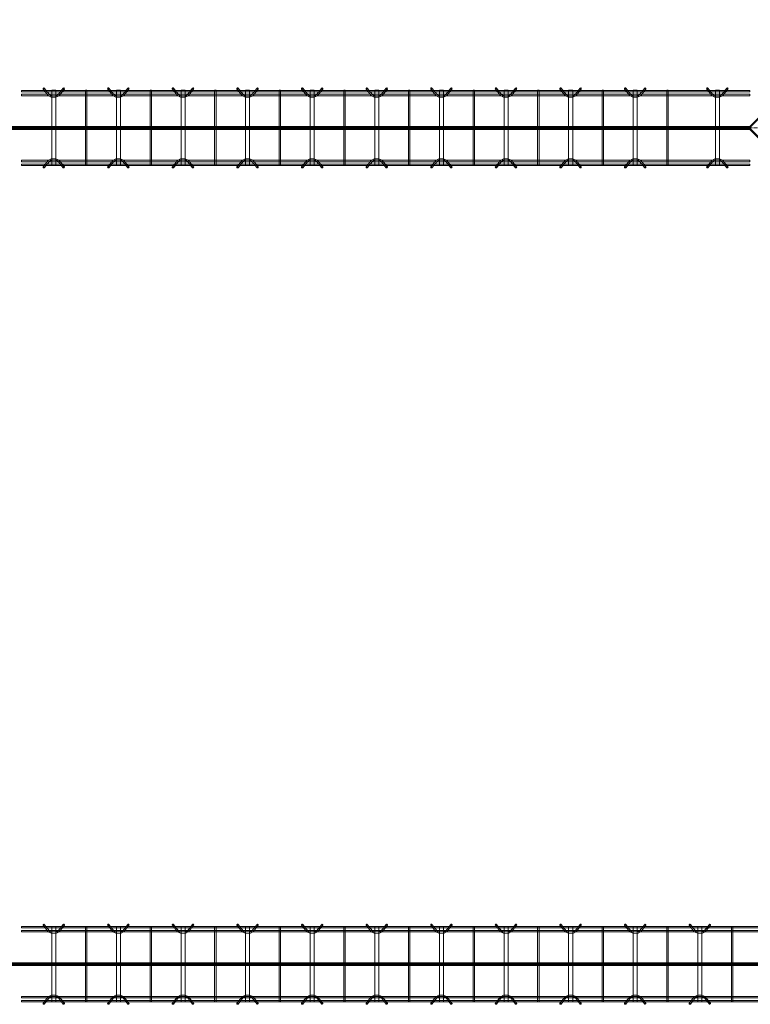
# Model space of a CAD drawing. Header units: inches. Extents: x -4136 to 1945, y -6639 to 12387.
# Tile 461 of 656: x -2656 to -2520, y 11120 to 11303. Entities that reach past the tile are written whole.
import ezdxf

# ---------------------------------------------------------------- set-up
doc = ezdxf.new("R2010")
doc.units = ezdxf.units.IN
doc.header["$MEASUREMENT"] = 0
doc.linetypes.add('Línea de rejilla', pattern=[0.875, 0.5, -0.125, 0.125, -0.125])
for name, color, linetype, lineweight in [('A-FLOR', 7, 'Continuous', 9), ('A-GENM', 7, 'Continuous', 9), ('S-BEAM', 7, 'Continuous', 9), ('S-GRID', 7, 'Continuous', 9)]:
    doc.layers.add(name, color=color, linetype=linetype, lineweight=lineweight)

# ---------------------------------------------------------------- blocks, each defined once
blk = doc.blocks.new('Dowel bar assembly - Dowel bar assembly-670978-SLAB ON GROUND JOINTS')
at = {"layer": 'S-BEAM', "color": 253, "true_color": 0xaaaaaa}
for p, q in [((135.25, 1.98), (0, 1.98)), ((0, 1.98), (0, 1.72)), ((0, 1.72), (0, 1.98)), ((4.02, 2.23), (4.97, 1.03)), ((5.18, 1.19), (4.23, 2.39)), ((5.63, 1.99), (5.63, -12.01)), ((6.38, 1.99), (5.63, 1.99)), ((5.63, 1.99), (6.38, 1.99)), ((6.38, -12.01), (6.38, 1.99)), ((7.76, 2.39), (6.81, 1.19)), ((7.01, 1.03), (7.96, 2.23)), ((11.87, 1.99), (11.87, -12.01)), ((12.13, 1.99), (11.87, 1.99)), ((11.87, 1.99), (12.13, 1.99)), ((12.13, -12.01), (12.13, 1.99)), ((16.02, 2.23), (16.97, 1.03)), ((17.18, 1.19), (16.23, 2.39)), ((17.63, 1.99), (17.63, -12.01)), ((18.38, 1.99), (17.63, 1.99)), ((17.63, 1.99), (18.38, 1.99)), ((18.38, -12.01), (18.38, 1.99)), ((19.76, 2.39), (18.81, 1.19)), ((19.01, 1.03), (19.96, 2.23)), ((23.87, 1.99), (23.87, -12.01)), ((24.13, 1.99), (23.87, 1.99)), ((23.87, 1.99), (24.13, 1.99)), ((24.13, -12.01), (24.13, 1.99)), ((28.02, 2.23), (28.97, 1.03)), ((29.18, 1.19), (28.23, 2.39)), ((29.63, 1.99), (29.63, -12.01)), ((30.38, 1.99), (29.63, 1.99)), ((29.63, 1.99), (30.38, 1.99)), ((30.38, -12.01), (30.38, 1.99)), ((31.76, 2.39), (30.81, 1.19)), ((31.01, 1.03), (31.96, 2.23)), ((35.87, 1.99), (35.87, -12.01)), ((36.13, 1.99), (35.87, 1.99)), ((35.87, 1.99), (36.13, 1.99)), ((36.13, -12.01), (36.13, 1.99)), ((40.02, 2.23), (40.97, 1.03)), ((41.18, 1.19), (40.23, 2.39)), ((41.63, 1.99), (41.63, -12.01)), ((42.38, 1.99), (41.63, 1.99)), ((41.63, 1.99), (42.38, 1.99)), ((42.38, -12.01), (42.38, 1.99)), ((43.76, 2.39), (42.81, 1.19)), ((43.01, 1.03), (43.96, 2.23)), ((47.87, 1.99), (47.87, -12.01)), ((48.13, 1.99), (47.87, 1.99)), ((47.87, 1.99), (48.13, 1.99)), ((48.13, -12.01), (48.13, 1.99)), ((52.02, 2.23), (52.97, 1.03)), ((53.18, 1.19), (52.23, 2.39)), ((53.63, 1.99), (53.63, -12.01)), ((54.38, 1.99), (53.63, 1.99)), ((53.63, 1.99), (54.38, 1.99)), ((54.38, -12.01), (54.38, 1.99)), ((55.76, 2.39), (54.81, 1.19)), ((55.01, 1.03), (55.96, 2.23)), ((59.87, 1.99), (59.87, -12.01)), ((60.13, 1.99), (59.87, 1.99)), ((59.87, 1.99), (60.13, 1.99)), ((60.13, -12.01), (60.13, 1.99)), ((64.02, 2.23), (64.97, 1.03)), ((65.18, 1.19), (64.23, 2.39)), ((65.63, 1.99), (65.63, -12.01)), ((66.38, 1.99), (65.63, 1.99)), ((65.63, 1.99), (66.38, 1.99)), ((66.38, -12.01), (66.38, 1.99)), ((67.76, 2.39), (66.81, 1.19)), ((67.01, 1.03), (67.96, 2.23)), ((71.87, 1.99), (71.87, -12.01)), ((72.13, 1.99), (71.87, 1.99)), ((71.87, 1.99), (72.13, 1.99)), ((72.13, -12.01), (72.13, 1.99)), ((76.02, 2.23), (76.97, 1.03)), ((77.18, 1.19), (76.23, 2.39)), ((77.63, 1.99), (77.63, -12.01)), ((78.38, 1.99), (77.63, 1.99)), ((77.63, 1.99), (78.38, 1.99)), ((78.38, -12.01), (78.38, 1.99)), ((79.76, 2.39), (78.81, 1.19)), ((79.01, 1.03), (79.96, 2.23)), ((83.87, 1.99), (83.87, -12.01)), ((84.13, 1.99), (83.87, 1.99)), ((83.87, 1.99), (84.13, 1.99)), ((84.13, -12.01), (84.13, 1.99)), ((88.02, 2.23), (88.97, 1.03)), ((89.18, 1.19), (88.23, 2.39)), ((89.63, 1.99), (89.63, -12.01)), ((90.38, 1.99), (89.63, 1.99)), ((89.63, 1.99), (90.38, 1.99)), ((90.38, -12.01), (90.38, 1.99)), ((91.76, 2.39), (90.81, 1.19)), ((91.01, 1.03), (91.96, 2.23)), ((95.87, 1.99), (95.87, -12.01)), ((96.13, 1.99), (95.87, 1.99)), ((95.87, 1.99), (96.13, 1.99)), ((96.13, -12.01), (96.13, 1.99)), ((100.02, 2.23), (100.97, 1.03)), ((101.18, 1.19), (100.23, 2.39)), ((101.63, 1.99), (101.63, -12.01)), ((102.38, 1.99), (101.63, 1.99)), ((101.63, 1.99), (102.38, 1.99)), ((102.38, -12.01), (102.38, 1.99)), ((103.76, 2.39), (102.81, 1.19)), ((103.01, 1.03), (103.96, 2.23)), ((107.87, 1.99), (107.87, -12.01)), ((108.13, 1.99), (107.87, 1.99)), ((107.87, 1.99), (108.13, 1.99)), ((108.13, -12.01), (108.13, 1.99)), ((112.02, 2.23), (112.97, 1.03)), ((113.18, 1.19), (112.23, 2.39)), ((113.63, 1.99), (113.63, -12.01)), ((114.38, 1.99), (113.63, 1.99)), ((113.63, 1.99), (114.38, 1.99)), ((114.38, -12.01), (114.38, 1.99)), ((115.76, 2.39), (114.81, 1.19)), ((115.01, 1.03), (115.96, 2.23)), ((119.87, 1.99), (119.87, -12.01)), ((120.13, 1.99), (119.87, 1.99)), ((119.87, 1.99), (120.13, 1.99)), ((120.13, -12.01), (120.13, 1.99)), ((127.27, 2.23), (128.22, 1.03)), ((128.43, 1.19), (127.48, 2.39)), ((128.88, 1.99), (128.88, -12.01)), ((129.63, 1.99), (128.88, 1.99)), ((128.88, 1.99), (129.63, 1.99)), ((129.63, -12.01), (129.63, 1.99)), ((131.01, 2.39), (130.06, 1.19)), ((130.26, 1.03), (131.21, 2.23)), ((135.25, 1.98), (135.25, 1.72)), ((135.25, 1.72), (135.25, 1.98)), ((0, 1.72), (135.25, 1.72)), ((135.25, 1.25), (0, 1.25)), ((0, 0.99), (0, 1.25)), ((0, 1.25), (0, 0.99)), ((0, 0.99), (135.25, 0.99)), ((135.25, 0.99), (135.25, 1.25)), ((135.25, 1.25), (135.25, 0.99)), ((135.25, -11.01), (0, -11.01)), ((0, -11.27), (0, -11.01)), ((0, -11.01), (0, -11.27)), ((0, -11.27), (135.25, -11.27)), ((135.25, -11.74), (0, -11.74)), ((0, -12), (0, -11.74)), ((0, -11.74), (0, -12)), ((0, -12), (135.25, -12)), ((4.97, -11.05), (4.02, -12.25)), ((4.23, -12.41), (5.18, -11.21)), ((6.38, -12.01), (5.63, -12.01)), ((5.63, -12.01), (6.38, -12.01)), ((6.81, -11.21), (7.76, -12.41)), ((7.96, -12.25), (7.01, -11.05)), ((12.13, -12.01), (11.87, -12.01)), ((11.87, -12.01), (12.13, -12.01)), ((16.97, -11.05), (16.02, -12.25)), ((16.23, -12.41), (17.18, -11.21)), ((18.38, -12.01), (17.63, -12.01)), ((17.63, -12.01), (18.38, -12.01)), ((18.81, -11.21), (19.76, -12.41)), ((19.96, -12.25), (19.01, -11.05)), ((24.13, -12.01), (23.87, -12.01)), ((23.87, -12.01), (24.13, -12.01)), ((28.97, -11.05), (28.02, -12.25)), ((28.23, -12.41), (29.18, -11.21)), ((30.38, -12.01), (29.63, -12.01)), ((29.63, -12.01), (30.38, -12.01)), ((30.81, -11.21), (31.76, -12.41)), ((31.96, -12.25), (31.01, -11.05)), ((36.13, -12.01), (35.87, -12.01)), ((35.87, -12.01), (36.13, -12.01)), ((40.97, -11.05), (40.02, -12.25)), ((40.23, -12.41), (41.18, -11.21)), ((42.38, -12.01), (41.63, -12.01)), ((41.63, -12.01), (42.38, -12.01)), ((42.81, -11.21), (43.76, -12.41)), ((43.96, -12.25), (43.01, -11.05)), ((48.13, -12.01), (47.87, -12.01)), ((47.87, -12.01), (48.13, -12.01)), ((52.97, -11.05), (52.02, -12.25)), ((52.23, -12.41), (53.18, -11.21)), ((54.38, -12.01), (53.63, -12.01)), ((53.63, -12.01), (54.38, -12.01)), ((54.81, -11.21), (55.76, -12.41)), ((55.96, -12.25), (55.01, -11.05)), ((60.13, -12.01), (59.87, -12.01)), ((59.87, -12.01), (60.13, -12.01)), ((64.97, -11.05), (64.02, -12.25)), ((64.23, -12.41), (65.18, -11.21)), ((66.38, -12.01), (65.63, -12.01)), ((65.63, -12.01), (66.38, -12.01)), ((66.81, -11.21), (67.76, -12.41)), ((67.96, -12.25), (67.01, -11.05)), ((72.13, -12.01), (71.87, -12.01)), ((71.87, -12.01), (72.13, -12.01)), ((76.97, -11.05), (76.02, -12.25)), ((76.23, -12.41), (77.18, -11.21)), ((78.38, -12.01), (77.63, -12.01)), ((77.63, -12.01), (78.38, -12.01)), ((78.81, -11.21), (79.76, -12.41)), ((79.96, -12.25), (79.01, -11.05)), ((84.13, -12.01), (83.87, -12.01)), ((83.87, -12.01), (84.13, -12.01)), ((88.97, -11.05), (88.02, -12.25)), ((88.23, -12.41), (89.18, -11.21)), ((90.38, -12.01), (89.63, -12.01)), ((89.63, -12.01), (90.38, -12.01)), ((90.81, -11.21), (91.76, -12.41)), ((91.96, -12.25), (91.01, -11.05)), ((96.13, -12.01), (95.87, -12.01)), ((95.87, -12.01), (96.13, -12.01)), ((100.97, -11.05), (100.02, -12.25)), ((100.23, -12.41), (101.18, -11.21)), ((102.38, -12.01), (101.63, -12.01)), ((101.63, -12.01), (102.38, -12.01)), ((102.81, -11.21), (103.76, -12.41)), ((103.96, -12.25), (103.01, -11.05)), ((108.13, -12.01), (107.87, -12.01)), ((107.87, -12.01), (108.13, -12.01)), ((112.97, -11.05), (112.02, -12.25)), ((112.23, -12.41), (113.18, -11.21)), ((114.38, -12.01), (113.63, -12.01)), ((113.63, -12.01), (114.38, -12.01)), ((114.81, -11.21), (115.76, -12.41)), ((115.96, -12.25), (115.01, -11.05)), ((120.13, -12.01), (119.87, -12.01)), ((119.87, -12.01), (120.13, -12.01)), ((128.22, -11.05), (127.27, -12.25)), ((127.48, -12.41), (128.43, -11.21)), ((129.63, -12.01), (128.88, -12.01)), ((128.88, -12.01), (129.63, -12.01)), ((130.06, -11.21), (131.01, -12.41)), ((131.21, -12.25), (130.26, -11.05)), ((135.25, -11.27), (135.25, -11.01)), ((135.25, -11.01), (135.25, -11.27)), ((135.25, -12), (135.25, -11.74)), ((135.25, -11.74), (135.25, -12))]:
    blk.add_line(p, q, dxfattribs=at)
at = {"layer": 'S-BEAM', "color": 253, "true_color": 0xaaaaaa, "flags": 128}
for points in [[(4.97, 1.03), (5.53, 0.73), (6.39, 0.72), (6.97, 0.99), (7.01, 1.03)], [(5.18, 1.19), (5.62, 0.97), (6.38, 0.98), (6.81, 1.19)], [(16.97, 1.03), (17.53, 0.73), (18.39, 0.72), (18.97, 0.99), (19.01, 1.03)], [(17.18, 1.19), (17.62, 0.97), (18.38, 0.98), (18.81, 1.19)], [(28.97, 1.03), (29.53, 0.73), (30.39, 0.72), (30.97, 0.99), (31.01, 1.03)], [(29.18, 1.19), (29.62, 0.97), (30.38, 0.98), (30.81, 1.19)], [(40.97, 1.03), (41.53, 0.73), (42.39, 0.72), (42.97, 0.99), (43.01, 1.03)], [(41.18, 1.19), (41.62, 0.97), (42.38, 0.98), (42.81, 1.19)], [(52.97, 1.03), (53.53, 0.73), (54.39, 0.72), (54.97, 0.99), (55.01, 1.03)], [(53.18, 1.19), (53.62, 0.97), (54.38, 0.98), (54.81, 1.19)], [(64.97, 1.03), (65.53, 0.73), (66.39, 0.72), (66.97, 0.99), (67.01, 1.03)], [(65.18, 1.19), (65.62, 0.97), (66.38, 0.98), (66.81, 1.19)], [(76.97, 1.03), (77.53, 0.73), (78.39, 0.72), (78.97, 0.99), (79.01, 1.03)], [(77.18, 1.19), (77.62, 0.97), (78.38, 0.98), (78.81, 1.19)], [(88.97, 1.03), (89.53, 0.73), (90.39, 0.72), (90.97, 0.99), (91.01, 1.03)], [(89.18, 1.19), (89.62, 0.97), (90.38, 0.98), (90.81, 1.19)], [(100.97, 1.03), (101.53, 0.73), (102.39, 0.72), (102.97, 0.99), (103.01, 1.03)], [(101.18, 1.19), (101.62, 0.97), (102.38, 0.98), (102.81, 1.19)], [(112.97, 1.03), (113.53, 0.73), (114.39, 0.72), (114.97, 0.99), (115.01, 1.03)], [(113.18, 1.19), (113.62, 0.97), (114.38, 0.98), (114.81, 1.19)], [(128.22, 1.03), (128.78, 0.73), (129.64, 0.72), (130.22, 0.99), (130.26, 1.03)], [(128.43, 1.19), (128.87, 0.97), (129.63, 0.98), (130.06, 1.19)], [(4.97, -11.05), (5.53, -10.75), (6.39, -10.74), (6.97, -11.01), (7.01, -11.05)], [(16.97, -11.05), (17.53, -10.75), (18.39, -10.74), (18.97, -11.01), (19.01, -11.05)], [(28.97, -11.05), (29.53, -10.75), (30.39, -10.74), (30.97, -11.01), (31.01, -11.05)], [(40.97, -11.05), (41.53, -10.75), (42.39, -10.74), (42.97, -11.01), (43.01, -11.05)], [(52.97, -11.05), (53.53, -10.75), (54.39, -10.74), (54.97, -11.01), (55.01, -11.05)], [(64.97, -11.05), (65.53, -10.75), (66.39, -10.74), (66.97, -11.01), (67.01, -11.05)], [(76.97, -11.05), (77.53, -10.75), (78.39, -10.74), (78.97, -11.01), (79.01, -11.05)], [(88.97, -11.05), (89.53, -10.75), (90.39, -10.74), (90.97, -11.01), (91.01, -11.05)], [(100.97, -11.05), (101.53, -10.75), (102.39, -10.74), (102.97, -11.01), (103.01, -11.05)], [(112.97, -11.05), (113.53, -10.75), (114.39, -10.74), (114.97, -11.01), (115.01, -11.05)], [(128.22, -11.05), (128.78, -10.75), (129.64, -10.74), (130.22, -11.01), (130.26, -11.05)], [(5.18, -11.21), (5.62, -10.99), (6.38, -11), (6.81, -11.21)], [(17.18, -11.21), (17.62, -10.99), (18.38, -11), (18.81, -11.21)], [(29.18, -11.21), (29.62, -10.99), (30.38, -11), (30.81, -11.21)], [(41.18, -11.21), (41.62, -10.99), (42.38, -11), (42.81, -11.21)], [(53.18, -11.21), (53.62, -10.99), (54.38, -11), (54.81, -11.21)], [(65.18, -11.21), (65.62, -10.99), (66.38, -11), (66.81, -11.21)], [(77.18, -11.21), (77.62, -10.99), (78.38, -11), (78.81, -11.21)], [(89.18, -11.21), (89.62, -10.99), (90.38, -11), (90.81, -11.21)], [(101.18, -11.21), (101.62, -10.99), (102.38, -11), (102.81, -11.21)], [(113.18, -11.21), (113.62, -10.99), (114.38, -11), (114.81, -11.21)], [(128.43, -11.21), (128.87, -10.99), (129.63, -11), (130.06, -11.21)]]:
    blk.add_lwpolyline(points, dxfattribs=at)
at = {"layer": 'S-BEAM', "color": 253, "true_color": 0xaaaaaa}
for centre, major_axis, start_param, end_param in [((4.12, 2.31), (0.101, 0.08), 5.709265, 8.850858), ((4.12, 2.31), (0.101, 0.08), 2.567673, 5.709265), ((7.86, 2.31), (-0.101, 0.08), 3.715513, 6.857105), ((7.86, 2.31), (-0.101, 0.08), 0.57392, 3.715513), ((16.12, 2.31), (0.101, 0.08), 5.709265, 8.850858), ((16.12, 2.31), (0.101, 0.08), 2.567673, 5.709265), ((19.86, 2.31), (-0.101, 0.08), 3.715513, 6.857105), ((19.86, 2.31), (-0.101, 0.08), 0.57392, 3.715513), ((28.12, 2.31), (0.101, 0.08), 5.709265, 8.850858), ((28.12, 2.31), (0.101, 0.08), 2.567673, 5.709265), ((31.86, 2.31), (-0.101, 0.08), 3.715513, 6.857105), ((31.86, 2.31), (-0.101, 0.08), 0.57392, 3.715513), ((40.12, 2.31), (0.101, 0.08), 5.709265, 8.850858), ((40.12, 2.31), (0.101, 0.08), 2.567673, 5.709265), ((43.86, 2.31), (-0.101, 0.08), 3.715513, 6.857105), ((43.86, 2.31), (-0.101, 0.08), 0.57392, 3.715513), ((52.12, 2.31), (0.101, 0.08), 5.709265, 8.850858), ((52.12, 2.31), (0.101, 0.08), 2.567673, 5.709265), ((55.86, 2.31), (-0.101, 0.08), 3.715513, 6.857105), ((55.86, 2.31), (-0.101, 0.08), 0.57392, 3.715513), ((64.12, 2.31), (0.101, 0.08), 5.709265, 8.850858), ((64.12, 2.31), (0.101, 0.08), 2.567673, 5.709265), ((67.86, 2.31), (-0.101, 0.08), 3.715513, 6.857105), ((67.86, 2.31), (-0.101, 0.08), 0.57392, 3.715513), ((76.12, 2.31), (0.101, 0.08), 5.709265, 8.850858), ((76.12, 2.31), (0.101, 0.08), 2.567673, 5.709265), ((79.86, 2.31), (-0.101, 0.08), 3.715513, 6.857105), ((79.86, 2.31), (-0.101, 0.08), 0.57392, 3.715513), ((88.12, 2.31), (0.101, 0.08), 5.709265, 8.850858), ((88.12, 2.31), (0.101, 0.08), 2.567673, 5.709265), ((91.86, 2.31), (-0.101, 0.08), 3.715513, 6.857105), ((91.86, 2.31), (-0.101, 0.08), 0.57392, 3.715513), ((100.12, 2.31), (0.101, 0.08), 5.709265, 8.850858), ((100.12, 2.31), (0.101, 0.08), 2.567673, 5.709265), ((103.86, 2.31), (-0.101, 0.08), 3.715513, 6.857105), ((103.86, 2.31), (-0.101, 0.08), 0.57392, 3.715513), ((112.12, 2.31), (0.101, 0.08), 5.709265, 8.850858), ((112.12, 2.31), (0.101, 0.08), 2.567673, 5.709265), ((115.86, 2.31), (-0.101, 0.08), 3.715513, 6.857105), ((115.86, 2.31), (-0.101, 0.08), 0.57392, 3.715513), ((127.37, 2.31), (0.101, 0.08), 5.709265, 8.850858), ((127.37, 2.31), (0.101, 0.08), 2.567673, 5.709265), ((131.11, 2.31), (-0.101, 0.08), 3.715513, 6.857105), ((131.11, 2.31), (-0.101, 0.08), 0.57392, 3.715513), ((4.12, -12.33), (-0.101, 0.08), 3.715513, 6.857105), ((4.12, -12.33), (-0.101, 0.08), 0.57392, 3.715513), ((7.86, -12.33), (0.101, 0.08), 5.709265, 8.850858), ((7.86, -12.33), (0.101, 0.08), 2.567673, 5.709265), ((16.12, -12.33), (-0.101, 0.08), 3.715513, 6.857105), ((16.12, -12.33), (-0.101, 0.08), 0.57392, 3.715513), ((19.86, -12.33), (0.101, 0.08), 5.709265, 8.850858), ((19.86, -12.33), (0.101, 0.08), 2.567673, 5.709265), ((28.12, -12.33), (-0.101, 0.08), 3.715513, 6.857105), ((28.12, -12.33), (-0.101, 0.08), 0.57392, 3.715513), ((31.86, -12.33), (0.101, 0.08), 5.709265, 8.850858), ((31.86, -12.33), (0.101, 0.08), 2.567673, 5.709265), ((40.12, -12.33), (-0.101, 0.08), 3.715513, 6.857105), ((40.12, -12.33), (-0.101, 0.08), 0.57392, 3.715513), ((43.86, -12.33), (0.101, 0.08), 5.709265, 8.850858), ((43.86, -12.33), (0.101, 0.08), 2.567673, 5.709265), ((52.12, -12.33), (-0.101, 0.08), 3.715513, 6.857105), ((52.12, -12.33), (-0.101, 0.08), 0.57392, 3.715513), ((55.86, -12.33), (0.101, 0.08), 5.709265, 8.850858), ((55.86, -12.33), (0.101, 0.08), 2.567673, 5.709265), ((64.12, -12.33), (-0.101, 0.08), 3.715513, 6.857105), ((64.12, -12.33), (-0.101, 0.08), 0.57392, 3.715513), ((67.86, -12.33), (0.101, 0.08), 5.709265, 8.850858), ((67.86, -12.33), (0.101, 0.08), 2.567673, 5.709265), ((76.12, -12.33), (-0.101, 0.08), 3.715513, 6.857105), ((76.12, -12.33), (-0.101, 0.08), 0.57392, 3.715513), ((79.86, -12.33), (0.101, 0.08), 5.709265, 8.850858), ((79.86, -12.33), (0.101, 0.08), 2.567673, 5.709265), ((88.12, -12.33), (-0.101, 0.08), 3.715513, 6.857105), ((88.12, -12.33), (-0.101, 0.08), 0.57392, 3.715513), ((91.86, -12.33), (0.101, 0.08), 5.709265, 8.850858), ((91.86, -12.33), (0.101, 0.08), 2.567673, 5.709265), ((100.12, -12.33), (-0.101, 0.08), 3.715513, 6.857105), ((100.12, -12.33), (-0.101, 0.08), 0.57392, 3.715513), ((103.86, -12.33), (0.101, 0.08), 5.709265, 8.850858), ((103.86, -12.33), (0.101, 0.08), 2.567673, 5.709265), ((112.12, -12.33), (-0.101, 0.08), 3.715513, 6.857105), ((112.12, -12.33), (-0.101, 0.08), 0.57392, 3.715513), ((115.86, -12.33), (0.101, 0.08), 5.709265, 8.850858), ((115.86, -12.33), (0.101, 0.08), 2.567673, 5.709265), ((127.37, -12.33), (-0.101, 0.08), 3.715513, 6.857105), ((127.37, -12.33), (-0.101, 0.08), 0.57392, 3.715513), ((131.11, -12.33), (0.101, 0.08), 5.709265, 8.850858), ((131.11, -12.33), (0.101, 0.08), 2.567673, 5.709265)]:
    blk.add_ellipse(centre, major_axis=major_axis, ratio=0.816528, start_param=start_param, end_param=end_param, dxfattribs=at)
blk = doc.blocks.new('Dowel bar assembly - Dowel bar assembly-674000-SLAB ON GROUND JOINTS')
at = {"layer": 'S-BEAM', "color": 253, "true_color": 0xaaaaaa}
for p, q in [((148.18, 1.98), (0, 1.98)), ((0, 1.98), (0, 1.72)), ((0, 1.72), (0, 1.98)), ((4.02, 2.23), (4.97, 1.03)), ((5.18, 1.19), (4.23, 2.39)), ((5.63, 1.99), (5.63, -12.01)), ((6.38, 1.99), (5.63, 1.99)), ((5.63, 1.99), (6.38, 1.99)), ((6.38, -12.01), (6.38, 1.99)), ((7.76, 2.39), (6.81, 1.19)), ((7.01, 1.03), (7.96, 2.23)), ((11.87, 1.99), (11.87, -12.01)), ((12.13, 1.99), (11.87, 1.99)), ((11.87, 1.99), (12.13, 1.99)), ((12.13, -12.01), (12.13, 1.99)), ((16.02, 2.23), (16.97, 1.03)), ((17.18, 1.19), (16.23, 2.39)), ((17.63, 1.99), (17.63, -12.01)), ((18.38, 1.99), (17.63, 1.99)), ((17.63, 1.99), (18.38, 1.99)), ((18.38, -12.01), (18.38, 1.99)), ((19.76, 2.39), (18.81, 1.19)), ((19.01, 1.03), (19.96, 2.23)), ((23.87, 1.99), (23.87, -12.01)), ((24.13, 1.99), (23.87, 1.99)), ((23.87, 1.99), (24.13, 1.99)), ((24.13, -12.01), (24.13, 1.99)), ((28.02, 2.23), (28.97, 1.03)), ((29.18, 1.19), (28.23, 2.39)), ((29.63, 1.99), (29.63, -12.01)), ((30.38, 1.99), (29.63, 1.99)), ((29.63, 1.99), (30.38, 1.99)), ((30.38, -12.01), (30.38, 1.99)), ((31.76, 2.39), (30.81, 1.19)), ((31.01, 1.03), (31.96, 2.23)), ((35.87, 1.99), (35.87, -12.01)), ((36.13, 1.99), (35.87, 1.99)), ((35.87, 1.99), (36.13, 1.99)), ((36.13, -12.01), (36.13, 1.99)), ((40.02, 2.23), (40.97, 1.03)), ((41.18, 1.19), (40.23, 2.39)), ((41.63, 1.99), (41.63, -12.01)), ((42.38, 1.99), (41.63, 1.99)), ((41.63, 1.99), (42.38, 1.99)), ((42.38, -12.01), (42.38, 1.99)), ((43.76, 2.39), (42.81, 1.19)), ((43.01, 1.03), (43.96, 2.23)), ((47.87, 1.99), (47.87, -12.01)), ((48.13, 1.99), (47.87, 1.99)), ((47.87, 1.99), (48.13, 1.99)), ((48.13, -12.01), (48.13, 1.99)), ((52.02, 2.23), (52.97, 1.03)), ((53.18, 1.19), (52.23, 2.39)), ((53.63, 1.99), (53.63, -12.01)), ((54.38, 1.99), (53.63, 1.99)), ((53.63, 1.99), (54.38, 1.99)), ((54.38, -12.01), (54.38, 1.99)), ((55.76, 2.39), (54.81, 1.19)), ((55.01, 1.03), (55.96, 2.23)), ((59.87, 1.99), (59.87, -12.01)), ((60.13, 1.99), (59.87, 1.99)), ((59.87, 1.99), (60.13, 1.99)), ((60.13, -12.01), (60.13, 1.99)), ((64.02, 2.23), (64.97, 1.03)), ((65.18, 1.19), (64.23, 2.39)), ((65.63, 1.99), (65.63, -12.01)), ((66.38, 1.99), (65.63, 1.99)), ((65.63, 1.99), (66.38, 1.99)), ((66.38, -12.01), (66.38, 1.99)), ((67.76, 2.39), (66.81, 1.19)), ((67.01, 1.03), (67.96, 2.23)), ((71.87, 1.99), (71.87, -12.01)), ((72.13, 1.99), (71.87, 1.99)), ((71.87, 1.99), (72.13, 1.99)), ((72.13, -12.01), (72.13, 1.99)), ((76.02, 2.23), (76.97, 1.03)), ((77.18, 1.19), (76.23, 2.39)), ((77.63, 1.99), (77.63, -12.01)), ((78.38, 1.99), (77.63, 1.99)), ((77.63, 1.99), (78.38, 1.99)), ((78.38, -12.01), (78.38, 1.99)), ((79.76, 2.39), (78.81, 1.19)), ((79.01, 1.03), (79.96, 2.23)), ((83.87, 1.99), (83.87, -12.01)), ((84.13, 1.99), (83.87, 1.99)), ((83.87, 1.99), (84.13, 1.99)), ((84.13, -12.01), (84.13, 1.99)), ((88.02, 2.23), (88.97, 1.03)), ((89.18, 1.19), (88.23, 2.39)), ((89.63, 1.99), (89.63, -12.01)), ((90.38, 1.99), (89.63, 1.99)), ((89.63, 1.99), (90.38, 1.99)), ((90.38, -12.01), (90.38, 1.99)), ((91.76, 2.39), (90.81, 1.19)), ((91.01, 1.03), (91.96, 2.23)), ((95.87, 1.99), (95.87, -12.01)), ((96.13, 1.99), (95.87, 1.99)), ((95.87, 1.99), (96.13, 1.99)), ((96.13, -12.01), (96.13, 1.99)), ((100.02, 2.23), (100.97, 1.03)), ((101.18, 1.19), (100.23, 2.39)), ((101.63, 1.99), (101.63, -12.01)), ((102.38, 1.99), (101.63, 1.99)), ((101.63, 1.99), (102.38, 1.99)), ((102.38, -12.01), (102.38, 1.99)), ((103.76, 2.39), (102.81, 1.19)), ((103.01, 1.03), (103.96, 2.23)), ((107.87, 1.99), (107.87, -12.01)), ((108.13, 1.99), (107.87, 1.99)), ((107.87, 1.99), (108.13, 1.99)), ((108.13, -12.01), (108.13, 1.99)), ((112.02, 2.23), (112.97, 1.03)), ((113.18, 1.19), (112.23, 2.39)), ((113.63, 1.99), (113.63, -12.01)), ((114.38, 1.99), (113.63, 1.99)), ((113.63, 1.99), (114.38, 1.99)), ((114.38, -12.01), (114.38, 1.99)), ((115.76, 2.39), (114.81, 1.19)), ((115.01, 1.03), (115.96, 2.23)), ((119.87, 1.99), (119.87, -12.01)), ((120.13, 1.99), (119.87, 1.99)), ((119.87, 1.99), (120.13, 1.99)), ((120.13, -12.01), (120.13, 1.99)), ((124.02, 2.23), (124.97, 1.03)), ((125.18, 1.19), (124.23, 2.39)), ((125.63, 1.99), (125.63, -12.01)), ((126.38, 1.99), (125.63, 1.99)), ((125.63, 1.99), (126.38, 1.99)), ((126.38, -12.01), (126.38, 1.99)), ((127.76, 2.39), (126.81, 1.19)), ((127.01, 1.03), (127.96, 2.23)), ((131.87, 1.99), (131.87, -12.01)), ((132.13, 1.99), (131.87, 1.99)), ((131.87, 1.99), (132.13, 1.99)), ((132.13, -12.01), (132.13, 1.99)), ((140.21, 2.23), (141.16, 1.03)), ((141.36, 1.19), (140.41, 2.39)), ((141.81, 1.99), (141.81, -12.01)), ((142.56, 1.99), (141.81, 1.99)), ((141.81, 1.99), (142.56, 1.99)), ((142.56, -12.01), (142.56, 1.99)), ((143.94, 2.39), (142.99, 1.19)), ((143.2, 1.03), (144.15, 2.23)), ((148.18, 1.98), (148.18, 1.72)), ((148.18, 1.72), (148.18, 1.98)), ((0, 1.72), (148.18, 1.72)), ((148.18, 1.25), (0, 1.25)), ((0, 0.99), (0, 1.25)), ((0, 1.25), (0, 0.99)), ((0, 0.99), (148.18, 0.99)), ((148.18, 0.99), (148.18, 1.25)), ((148.18, 1.25), (148.18, 0.99)), ((148.18, -11.01), (0, -11.01)), ((0, -11.27), (0, -11.01)), ((0, -11.01), (0, -11.27)), ((0, -11.27), (148.18, -11.27)), ((148.18, -11.74), (0, -11.74)), ((0, -12), (0, -11.74)), ((0, -11.74), (0, -12)), ((0, -12), (148.18, -12)), ((4.97, -11.05), (4.02, -12.25)), ((4.23, -12.41), (5.18, -11.21)), ((6.38, -12.01), (5.63, -12.01)), ((5.63, -12.01), (6.38, -12.01)), ((6.81, -11.21), (7.76, -12.41)), ((7.96, -12.25), (7.01, -11.05)), ((12.13, -12.01), (11.87, -12.01)), ((11.87, -12.01), (12.13, -12.01)), ((16.97, -11.05), (16.02, -12.25)), ((16.23, -12.41), (17.18, -11.21)), ((18.38, -12.01), (17.63, -12.01)), ((17.63, -12.01), (18.38, -12.01)), ((18.81, -11.21), (19.76, -12.41)), ((19.96, -12.25), (19.01, -11.05)), ((24.13, -12.01), (23.87, -12.01)), ((23.87, -12.01), (24.13, -12.01)), ((28.97, -11.05), (28.02, -12.25)), ((28.23, -12.41), (29.18, -11.21)), ((30.38, -12.01), (29.63, -12.01)), ((29.63, -12.01), (30.38, -12.01)), ((30.81, -11.21), (31.76, -12.41)), ((31.96, -12.25), (31.01, -11.05)), ((36.13, -12.01), (35.87, -12.01)), ((35.87, -12.01), (36.13, -12.01)), ((40.97, -11.05), (40.02, -12.25)), ((40.23, -12.41), (41.18, -11.21)), ((42.38, -12.01), (41.63, -12.01)), ((41.63, -12.01), (42.38, -12.01)), ((42.81, -11.21), (43.76, -12.41)), ((43.96, -12.25), (43.01, -11.05)), ((48.13, -12.01), (47.87, -12.01)), ((47.87, -12.01), (48.13, -12.01)), ((52.97, -11.05), (52.02, -12.25)), ((52.23, -12.41), (53.18, -11.21)), ((54.38, -12.01), (53.63, -12.01)), ((53.63, -12.01), (54.38, -12.01)), ((54.81, -11.21), (55.76, -12.41)), ((55.96, -12.25), (55.01, -11.05)), ((60.13, -12.01), (59.87, -12.01)), ((59.87, -12.01), (60.13, -12.01)), ((64.97, -11.05), (64.02, -12.25)), ((64.23, -12.41), (65.18, -11.21)), ((66.38, -12.01), (65.63, -12.01)), ((65.63, -12.01), (66.38, -12.01)), ((66.81, -11.21), (67.76, -12.41)), ((67.96, -12.25), (67.01, -11.05)), ((72.13, -12.01), (71.87, -12.01)), ((71.87, -12.01), (72.13, -12.01)), ((76.97, -11.05), (76.02, -12.25)), ((76.23, -12.41), (77.18, -11.21)), ((78.38, -12.01), (77.63, -12.01)), ((77.63, -12.01), (78.38, -12.01)), ((78.81, -11.21), (79.76, -12.41)), ((79.96, -12.25), (79.01, -11.05)), ((84.13, -12.01), (83.87, -12.01)), ((83.87, -12.01), (84.13, -12.01)), ((88.97, -11.05), (88.02, -12.25)), ((88.23, -12.41), (89.18, -11.21)), ((90.38, -12.01), (89.63, -12.01)), ((89.63, -12.01), (90.38, -12.01)), ((90.81, -11.21), (91.76, -12.41)), ((91.96, -12.25), (91.01, -11.05)), ((96.13, -12.01), (95.87, -12.01)), ((95.87, -12.01), (96.13, -12.01)), ((100.97, -11.05), (100.02, -12.25)), ((100.23, -12.41), (101.18, -11.21)), ((102.38, -12.01), (101.63, -12.01)), ((101.63, -12.01), (102.38, -12.01)), ((102.81, -11.21), (103.76, -12.41)), ((103.96, -12.25), (103.01, -11.05)), ((108.13, -12.01), (107.87, -12.01)), ((107.87, -12.01), (108.13, -12.01)), ((112.97, -11.05), (112.02, -12.25)), ((112.23, -12.41), (113.18, -11.21)), ((114.38, -12.01), (113.63, -12.01)), ((113.63, -12.01), (114.38, -12.01)), ((114.81, -11.21), (115.76, -12.41)), ((115.96, -12.25), (115.01, -11.05)), ((120.13, -12.01), (119.87, -12.01)), ((119.87, -12.01), (120.13, -12.01)), ((124.97, -11.05), (124.02, -12.25)), ((124.23, -12.41), (125.18, -11.21)), ((126.38, -12.01), (125.63, -12.01)), ((125.63, -12.01), (126.38, -12.01)), ((126.81, -11.21), (127.76, -12.41)), ((127.96, -12.25), (127.01, -11.05)), ((132.13, -12.01), (131.87, -12.01)), ((131.87, -12.01), (132.13, -12.01)), ((141.16, -11.05), (140.21, -12.25)), ((140.41, -12.41), (141.36, -11.21)), ((142.56, -12.01), (141.81, -12.01)), ((141.81, -12.01), (142.56, -12.01)), ((142.99, -11.21), (143.94, -12.41)), ((144.15, -12.25), (143.2, -11.05)), ((148.18, -11.27), (148.18, -11.01)), ((148.18, -11.01), (148.18, -11.27)), ((148.18, -12), (148.18, -11.74)), ((148.18, -11.74), (148.18, -12))]:
    blk.add_line(p, q, dxfattribs=at)
at = {"layer": 'S-BEAM', "color": 253, "true_color": 0xaaaaaa, "flags": 128}
for points in [[(4.97, 1.03), (5.53, 0.73), (6.39, 0.72), (6.97, 0.99), (7.01, 1.03)], [(5.18, 1.19), (5.62, 0.97), (6.38, 0.98), (6.81, 1.19)], [(16.97, 1.03), (17.53, 0.73), (18.39, 0.72), (18.97, 0.99), (19.01, 1.03)], [(17.18, 1.19), (17.62, 0.97), (18.38, 0.98), (18.81, 1.19)], [(28.97, 1.03), (29.53, 0.73), (30.39, 0.72), (30.97, 0.99), (31.01, 1.03)], [(29.18, 1.19), (29.62, 0.97), (30.38, 0.98), (30.81, 1.19)], [(40.97, 1.03), (41.53, 0.73), (42.39, 0.72), (42.97, 0.99), (43.01, 1.03)], [(41.18, 1.19), (41.62, 0.97), (42.38, 0.98), (42.81, 1.19)], [(52.97, 1.03), (53.53, 0.73), (54.39, 0.72), (54.97, 0.99), (55.01, 1.03)], [(53.18, 1.19), (53.62, 0.97), (54.38, 0.98), (54.81, 1.19)], [(64.97, 1.03), (65.53, 0.73), (66.39, 0.72), (66.97, 0.99), (67.01, 1.03)], [(65.18, 1.19), (65.62, 0.97), (66.38, 0.98), (66.81, 1.19)], [(76.97, 1.03), (77.53, 0.73), (78.39, 0.72), (78.97, 0.99), (79.01, 1.03)], [(77.18, 1.19), (77.62, 0.97), (78.38, 0.98), (78.81, 1.19)], [(88.97, 1.03), (89.53, 0.73), (90.39, 0.72), (90.97, 0.99), (91.01, 1.03)], [(89.18, 1.19), (89.62, 0.97), (90.38, 0.98), (90.81, 1.19)], [(100.97, 1.03), (101.53, 0.73), (102.39, 0.72), (102.97, 0.99), (103.01, 1.03)], [(101.18, 1.19), (101.62, 0.97), (102.38, 0.98), (102.81, 1.19)], [(112.97, 1.03), (113.53, 0.73), (114.39, 0.72), (114.97, 0.99), (115.01, 1.03)], [(113.18, 1.19), (113.62, 0.97), (114.38, 0.98), (114.81, 1.19)], [(124.97, 1.03), (125.53, 0.73), (126.39, 0.72), (126.97, 0.99), (127.01, 1.03)], [(125.18, 1.19), (125.62, 0.97), (126.38, 0.98), (126.81, 1.19)], [(141.16, 1.03), (141.71, 0.73), (142.57, 0.72), (143.15, 0.99), (143.2, 1.03)], [(141.36, 1.19), (141.81, 0.97), (142.56, 0.98), (142.99, 1.19)], [(4.97, -11.05), (5.53, -10.75), (6.39, -10.74), (6.97, -11.01), (7.01, -11.05)], [(16.97, -11.05), (17.53, -10.75), (18.39, -10.74), (18.97, -11.01), (19.01, -11.05)], [(28.97, -11.05), (29.53, -10.75), (30.39, -10.74), (30.97, -11.01), (31.01, -11.05)], [(40.97, -11.05), (41.53, -10.75), (42.39, -10.74), (42.97, -11.01), (43.01, -11.05)], [(52.97, -11.05), (53.53, -10.75), (54.39, -10.74), (54.97, -11.01), (55.01, -11.05)], [(64.97, -11.05), (65.53, -10.75), (66.39, -10.74), (66.97, -11.01), (67.01, -11.05)], [(76.97, -11.05), (77.53, -10.75), (78.39, -10.74), (78.97, -11.01), (79.01, -11.05)], [(88.97, -11.05), (89.53, -10.75), (90.39, -10.74), (90.97, -11.01), (91.01, -11.05)], [(100.97, -11.05), (101.53, -10.75), (102.39, -10.74), (102.97, -11.01), (103.01, -11.05)], [(112.97, -11.05), (113.53, -10.75), (114.39, -10.74), (114.97, -11.01), (115.01, -11.05)], [(124.97, -11.05), (125.53, -10.75), (126.39, -10.74), (126.97, -11.01), (127.01, -11.05)], [(141.16, -11.05), (141.71, -10.75), (142.57, -10.74), (143.15, -11.01), (143.2, -11.05)], [(5.18, -11.21), (5.62, -10.99), (6.38, -11), (6.81, -11.21)], [(17.18, -11.21), (17.62, -10.99), (18.38, -11), (18.81, -11.21)], [(29.18, -11.21), (29.62, -10.99), (30.38, -11), (30.81, -11.21)], [(41.18, -11.21), (41.62, -10.99), (42.38, -11), (42.81, -11.21)], [(53.18, -11.21), (53.62, -10.99), (54.38, -11), (54.81, -11.21)], [(65.18, -11.21), (65.62, -10.99), (66.38, -11), (66.81, -11.21)], [(77.18, -11.21), (77.62, -10.99), (78.38, -11), (78.81, -11.21)], [(89.18, -11.21), (89.62, -10.99), (90.38, -11), (90.81, -11.21)], [(101.18, -11.21), (101.62, -10.99), (102.38, -11), (102.81, -11.21)], [(113.18, -11.21), (113.62, -10.99), (114.38, -11), (114.81, -11.21)], [(125.18, -11.21), (125.62, -10.99), (126.38, -11), (126.81, -11.21)], [(141.36, -11.21), (141.81, -10.99), (142.56, -11), (142.99, -11.21)]]:
    blk.add_lwpolyline(points, dxfattribs=at)
at = {"layer": 'S-BEAM', "color": 253, "true_color": 0xaaaaaa}
for centre, major_axis, start_param, end_param in [((4.12, 2.31), (0.101, 0.08), 5.709265, 8.850858), ((4.12, 2.31), (0.101, 0.08), 2.567673, 5.709265), ((7.86, 2.31), (-0.101, 0.08), 3.715513, 6.857105), ((7.86, 2.31), (-0.101, 0.08), 0.57392, 3.715513), ((16.12, 2.31), (0.101, 0.08), 5.709265, 8.850858), ((16.12, 2.31), (0.101, 0.08), 2.567673, 5.709265), ((19.86, 2.31), (-0.101, 0.08), 3.715513, 6.857105), ((19.86, 2.31), (-0.101, 0.08), 0.57392, 3.715513), ((28.12, 2.31), (0.101, 0.08), 5.709265, 8.850858), ((28.12, 2.31), (0.101, 0.08), 2.567673, 5.709265), ((31.86, 2.31), (-0.101, 0.08), 3.715513, 6.857105), ((31.86, 2.31), (-0.101, 0.08), 0.57392, 3.715513), ((40.12, 2.31), (0.101, 0.08), 5.709265, 8.850858), ((40.12, 2.31), (0.101, 0.08), 2.567673, 5.709265), ((43.86, 2.31), (-0.101, 0.08), 3.715513, 6.857105), ((43.86, 2.31), (-0.101, 0.08), 0.57392, 3.715513), ((52.12, 2.31), (0.101, 0.08), 5.709265, 8.850858), ((52.12, 2.31), (0.101, 0.08), 2.567673, 5.709265), ((55.86, 2.31), (-0.101, 0.08), 3.715513, 6.857105), ((55.86, 2.31), (-0.101, 0.08), 0.57392, 3.715513), ((64.12, 2.31), (0.101, 0.08), 5.709265, 8.850858), ((64.12, 2.31), (0.101, 0.08), 2.567673, 5.709265), ((67.86, 2.31), (-0.101, 0.08), 3.715513, 6.857105), ((67.86, 2.31), (-0.101, 0.08), 0.57392, 3.715513), ((76.12, 2.31), (0.101, 0.08), 5.709265, 8.850858), ((76.12, 2.31), (0.101, 0.08), 2.567673, 5.709265), ((79.86, 2.31), (-0.101, 0.08), 3.715513, 6.857105), ((79.86, 2.31), (-0.101, 0.08), 0.57392, 3.715513), ((88.12, 2.31), (0.101, 0.08), 5.709265, 8.850858), ((88.12, 2.31), (0.101, 0.08), 2.567673, 5.709265), ((91.86, 2.31), (-0.101, 0.08), 3.715513, 6.857105), ((91.86, 2.31), (-0.101, 0.08), 0.57392, 3.715513), ((100.12, 2.31), (0.101, 0.08), 5.709265, 8.850858), ((100.12, 2.31), (0.101, 0.08), 2.567673, 5.709265), ((103.86, 2.31), (-0.101, 0.08), 3.715513, 6.857105), ((103.86, 2.31), (-0.101, 0.08), 0.57392, 3.715513), ((112.12, 2.31), (0.101, 0.08), 5.709265, 8.850858), ((112.12, 2.31), (0.101, 0.08), 2.567673, 5.709265), ((115.86, 2.31), (-0.101, 0.08), 3.715513, 6.857105), ((115.86, 2.31), (-0.101, 0.08), 0.57392, 3.715513), ((124.12, 2.31), (0.101, 0.08), 5.709265, 8.850858), ((124.12, 2.31), (0.101, 0.08), 2.567673, 5.709265), ((127.86, 2.31), (-0.101, 0.08), 3.715513, 6.857105), ((127.86, 2.31), (-0.101, 0.08), 0.57392, 3.715513), ((140.31, 2.31), (0.101, 0.08), 5.709265, 8.850858), ((140.31, 2.31), (0.101, 0.08), 2.567673, 5.709265), ((144.04, 2.31), (-0.101, 0.08), 3.715513, 6.857105), ((144.04, 2.31), (-0.101, 0.08), 0.57392, 3.715513), ((4.12, -12.33), (-0.101, 0.08), 3.715513, 6.857105), ((4.12, -12.33), (-0.101, 0.08), 0.57392, 3.715513), ((7.86, -12.33), (0.101, 0.08), 5.709265, 8.850858), ((7.86, -12.33), (0.101, 0.08), 2.567673, 5.709265), ((16.12, -12.33), (-0.101, 0.08), 3.715513, 6.857105), ((16.12, -12.33), (-0.101, 0.08), 0.57392, 3.715513), ((19.86, -12.33), (0.101, 0.08), 5.709265, 8.850858), ((19.86, -12.33), (0.101, 0.08), 2.567673, 5.709265), ((28.12, -12.33), (-0.101, 0.08), 3.715513, 6.857105), ((28.12, -12.33), (-0.101, 0.08), 0.57392, 3.715513), ((31.86, -12.33), (0.101, 0.08), 5.709265, 8.850858), ((31.86, -12.33), (0.101, 0.08), 2.567673, 5.709265), ((40.12, -12.33), (-0.101, 0.08), 3.715513, 6.857105), ((40.12, -12.33), (-0.101, 0.08), 0.57392, 3.715513), ((43.86, -12.33), (0.101, 0.08), 5.709265, 8.850858), ((43.86, -12.33), (0.101, 0.08), 2.567673, 5.709265), ((52.12, -12.33), (-0.101, 0.08), 3.715513, 6.857105), ((52.12, -12.33), (-0.101, 0.08), 0.57392, 3.715513), ((55.86, -12.33), (0.101, 0.08), 5.709265, 8.850858), ((55.86, -12.33), (0.101, 0.08), 2.567673, 5.709265), ((64.12, -12.33), (-0.101, 0.08), 3.715513, 6.857105), ((64.12, -12.33), (-0.101, 0.08), 0.57392, 3.715513), ((67.86, -12.33), (0.101, 0.08), 5.709265, 8.850858), ((67.86, -12.33), (0.101, 0.08), 2.567673, 5.709265), ((76.12, -12.33), (-0.101, 0.08), 3.715513, 6.857105), ((76.12, -12.33), (-0.101, 0.08), 0.57392, 3.715513), ((79.86, -12.33), (0.101, 0.08), 5.709265, 8.850858), ((79.86, -12.33), (0.101, 0.08), 2.567673, 5.709265), ((88.12, -12.33), (-0.101, 0.08), 3.715513, 6.857105), ((88.12, -12.33), (-0.101, 0.08), 0.57392, 3.715513), ((91.86, -12.33), (0.101, 0.08), 5.709265, 8.850858), ((91.86, -12.33), (0.101, 0.08), 2.567673, 5.709265), ((100.12, -12.33), (-0.101, 0.08), 3.715513, 6.857105), ((100.12, -12.33), (-0.101, 0.08), 0.57392, 3.715513), ((103.86, -12.33), (0.101, 0.08), 5.709265, 8.850858), ((103.86, -12.33), (0.101, 0.08), 2.567673, 5.709265), ((112.12, -12.33), (-0.101, 0.08), 3.715513, 6.857105), ((112.12, -12.33), (-0.101, 0.08), 0.57392, 3.715513), ((115.86, -12.33), (0.101, 0.08), 5.709265, 8.850858), ((115.86, -12.33), (0.101, 0.08), 2.567673, 5.709265), ((124.12, -12.33), (-0.101, 0.08), 3.715513, 6.857105), ((124.12, -12.33), (-0.101, 0.08), 0.57392, 3.715513), ((127.86, -12.33), (0.101, 0.08), 5.709265, 8.850858), ((127.86, -12.33), (0.101, 0.08), 2.567673, 5.709265), ((140.31, -12.33), (-0.101, 0.08), 3.715513, 6.857105), ((140.31, -12.33), (-0.101, 0.08), 0.57392, 3.715513), ((144.04, -12.33), (0.101, 0.08), 5.709265, 8.850858), ((144.04, -12.33), (0.101, 0.08), 2.567673, 5.709265)]:
    blk.add_ellipse(centre, major_axis=major_axis, ratio=0.816528, start_param=start_param, end_param=end_param, dxfattribs=at)

msp = doc.modelspace()

# ---------------------------------------------------------------- hatches: boundary and pattern name
at = {"layer": 'A-GENM', "true_color": 0xff0000}
for points in [[(-2500.32374, 11302.90475), (-2500.12689, 11302.7079), (-2500.10103, 11302.68204), (-2500.32374, 11302.45933), (-2520.34367, 11282.4394), (-2520.45502, 11282.32804), (-2520.67773, 11282.55075), (-2520.59224, 11282.63625), (-2500.52059, 11302.7079)], [(-2500.32374, 11302.90475), (-2500.2803, 11302.86131), (-2500.10103, 11302.68204), (-2500.32374, 11302.45933), (-2520.34367, 11282.4394), (-2520.45502, 11282.32804), (-2520.67773, 11282.55075), (-2500.36718, 11302.86131)], [(-2520.78909, 11282.4394), (-2520.67773, 11282.55075), (-2520.45502, 11282.32804), (-2520.34367, 11282.4394), (-2500.32374, 11262.41947), (-2500.43509, 11262.30811), (-2500.21238, 11262.0854), (-2500.32374, 11261.97404), (-2500.52059, 11262.1709), (-2520.59224, 11282.24255)], [(-2520.78909, 11282.4394), (-2520.74565, 11282.48284), (-2520.67773, 11282.55075), (-2520.45502, 11282.32804), (-2520.34367, 11282.4394), (-2500.32374, 11262.41947), (-2500.43509, 11262.30811), (-2500.21238, 11262.0854), (-2500.2803, 11262.01748), (-2500.32374, 11261.97404), (-2500.36718, 11262.01748), (-2520.74565, 11282.39596)]]:
    msp.add_hatch(color=1, dxfattribs=at).paths.add_polyline_path(points, flags=0)
at = {"layer": 'A-GENM', "true_color": 0x0000ff}
for points in [[(-2520.53246, 11282.18277), (-2807.11501, 11282.18277), (-2806.85839, 11282.4394), (-2807.02496, 11282.60597), (-2520.62252, 11282.60597), (-2520.78909, 11282.4394)], [(-2520.74565, 11282.48284), (-2806.90183, 11282.48284), (-2807.11184, 11282.69285), (-2520.53564, 11282.69285)], [(-2520.61934, 11282.26965), (-2807.02813, 11282.26965), (-2806.85839, 11282.4394), (-2807.11032, 11282.69133), (-2520.53716, 11282.69133), (-2520.78909, 11282.4394)], [(-2520.59224, 11282.24255), (-2807.05524, 11282.24255), (-2806.85839, 11282.4394), (-2806.96974, 11282.55075), (-2807.05524, 11282.63625), (-2520.59224, 11282.63625), (-2520.67773, 11282.55075), (-2520.78909, 11282.4394)], [(-2520.6101, 11282.26041), (-2807.03738, 11282.26041), (-2806.85839, 11282.4394), (-2807.02344, 11282.60445), (-2520.62404, 11282.60445), (-2520.78909, 11282.4394)], [(-2520.78909, 11282.4394), (-2520.74565, 11282.39596), (-2806.90183, 11282.39596), (-2806.85839, 11282.4394), (-2806.90183, 11282.48284), (-2520.74565, 11282.48284)], [(-3819.32374, 11127.35951), (-3819.00878, 11127.35951), (-1943.6387, 11127.35951), (-1943.32374, 11127.35951), (-1943.13624, 11127.35951), (-1943.13624, 11127.1495), (-1943.32374, 11127.1495), (-1943.6387, 11127.1495), (-3819.00878, 11127.1495), (-3819.32374, 11127.1495)], [(-3819.32374, 11127.35799), (-3819.00878, 11127.35799), (-1943.6387, 11127.35799), (-1943.32374, 11127.35799), (-1943.13624, 11127.35799), (-1943.13624, 11126.93632), (-1943.32374, 11126.93632), (-1943.6387, 11126.93632), (-3819.00878, 11126.93632), (-3819.32374, 11126.93632)], [(-1943.13624, 11126.90921), (-1943.32374, 11126.90921), (-1943.6387, 11126.90921), (-3819.00878, 11126.90921), (-3819.32374, 11126.90921), (-3819.32374, 11127.30291), (-3819.00878, 11127.30291), (-1943.6387, 11127.30291), (-1943.32374, 11127.30291), (-1943.13624, 11127.30291)], [(-3819.32374, 11127.27263), (-3819.00878, 11127.27263), (-1943.6387, 11127.27263), (-1943.32374, 11127.27263), (-1943.13624, 11127.27263), (-1943.13624, 11126.84944), (-1943.32374, 11126.84944), (-1943.6387, 11126.84944), (-3819.00878, 11126.84944), (-3819.32374, 11126.84944)], [(-3819.32374, 11127.27111), (-3819.00878, 11127.27111), (-1943.6387, 11127.27111), (-1943.32374, 11127.27111), (-1943.13624, 11127.27111), (-1943.13624, 11126.92707), (-1943.32374, 11126.92707), (-1943.6387, 11126.92707), (-3819.00878, 11126.92707), (-3819.32374, 11126.92707)], [(-3819.32374, 11127.1495), (-3819.00878, 11127.1495), (-1943.6387, 11127.1495), (-1943.32374, 11127.1495), (-1943.13624, 11127.1495), (-1943.13624, 11127.06262), (-1943.32374, 11127.06262), (-1943.6387, 11127.06262), (-3819.00878, 11127.06262), (-3819.32374, 11127.06262)]]:
    msp.add_hatch(color=5, dxfattribs=at).paths.add_polyline_path(points, flags=0)

# ---------------------------------------------------------------- linework, layer by layer
at = {"layer": 'A-FLOR'}
for p, q in [((-2520.56638, 11282.4394), (-2500.32374, 11302.68204)), ((-2500.32374, 11262.19676), (-2520.56638, 11282.4394))]:
    msp.add_line(p, q, dxfattribs=at)
at = {"layer": 'A-GENM', "color": 1, "true_color": 0xff0000}
for p, q in [((-2520.67773, 11282.55075), (-2500.36718, 11302.86131)), ((-2500.50273, 11302.72576), (-2520.67773, 11282.55075)), ((-2520.63161, 11282.59688), (-2500.48122, 11302.74727)), ((-2500.52059, 11302.7079), (-2520.59224, 11282.63625)), ((-2520.67773, 11282.55075), (-2520.78909, 11282.4394)), ((-2520.78909, 11282.4394), (-2520.74565, 11282.48284)), ((-2520.69698, 11282.34729), (-2520.78909, 11282.4394)), ((-2520.74565, 11282.39596), (-2520.78909, 11282.4394)), ((-2520.74565, 11282.48284), (-2520.67773, 11282.55075)), ((-2500.36718, 11262.01748), (-2520.74565, 11282.39596)), ((-2520.6101, 11282.26041), (-2520.69698, 11282.34729)), ((-2520.63161, 11282.28192), (-2500.48122, 11262.13152)), ((-2500.50273, 11262.15304), (-2520.6101, 11282.26041)), ((-2520.59224, 11282.24255), (-2500.52059, 11262.1709))]:
    msp.add_line(p, q, dxfattribs=at)
at = {"layer": 'A-GENM', "color": 5, "true_color": 0x0000ff}
for p, q in [((-2520.53246, 11282.18277), (-2807.11501, 11282.18277)), ((-2520.53564, 11282.69285), (-2807.11184, 11282.69285)), ((-2520.53716, 11282.69133), (-2807.11032, 11282.69133)), ((-2807.05524, 11282.63625), (-2520.59224, 11282.63625)), ((-2807.05524, 11282.63625), (-2520.59224, 11282.63625)), ((-2807.05524, 11282.24255), (-2520.59224, 11282.24255)), ((-2807.05524, 11282.24255), (-2520.59224, 11282.24255)), ((-2807.03738, 11282.26041), (-2520.6101, 11282.26041)), ((-2520.61934, 11282.26965), (-2807.02813, 11282.26965)), ((-2520.62252, 11282.60597), (-2807.02496, 11282.60597)), ((-2520.62404, 11282.60445), (-2807.02344, 11282.60445)), ((-2520.63161, 11282.59688), (-2807.01587, 11282.59688)), ((-2520.63161, 11282.59688), (-2807.01587, 11282.59688)), ((-2520.63161, 11282.28192), (-2807.01587, 11282.28192)), ((-2807.01587, 11282.28192), (-2520.63161, 11282.28192)), ((-2520.69698, 11282.34729), (-2806.9505, 11282.34729)), ((-2806.90183, 11282.48284), (-2520.74565, 11282.48284)), ((-2806.90183, 11282.39596), (-2520.74565, 11282.39596)), ((-2520.53564, 11282.69285), (-2520.78909, 11282.4394)), ((-2520.78909, 11282.4394), (-2520.53716, 11282.69133)), ((-2520.53716, 11282.69133), (-2520.78909, 11282.4394)), ((-2520.78909, 11282.4394), (-2520.62252, 11282.60597)), ((-2520.62252, 11282.60597), (-2520.78909, 11282.4394)), ((-2520.78909, 11282.4394), (-2520.62404, 11282.60445)), ((-2520.62404, 11282.60445), (-2520.78909, 11282.4394)), ((-2520.78909, 11282.4394), (-2520.74565, 11282.48284)), ((-2520.78909, 11282.4394), (-2520.61934, 11282.26965)), ((-2520.61934, 11282.26965), (-2520.78909, 11282.4394)), ((-2520.78909, 11282.4394), (-2520.69698, 11282.34729)), ((-2520.74565, 11282.39596), (-2520.78909, 11282.4394)), ((-2520.6101, 11282.26041), (-2520.78909, 11282.4394)), ((-2520.78909, 11282.4394), (-2520.53246, 11282.18277)), ((-2520.53246, 11282.18277), (-2520.78909, 11282.4394)), ((-2520.78909, 11282.4394), (-2520.74565, 11282.39596)), ((-2520.74565, 11282.48284), (-2520.53564, 11282.69285)), ((-2520.6101, 11282.26041), (-2520.69698, 11282.34729)), ((-2520.59224, 11282.63625), (-2520.63161, 11282.59688)), ((-2520.63161, 11282.28192), (-2520.59224, 11282.24255)), ((-1943.6387, 11127.35951), (-3819.00878, 11127.35951)), ((-1943.6387, 11127.35799), (-3819.00878, 11127.35799)), ((-3819.00878, 11127.30291), (-1943.6387, 11127.30291)), ((-3819.00878, 11127.30291), (-1943.6387, 11127.30291)), ((-1943.6387, 11127.27263), (-3819.00878, 11127.27263)), ((-1943.6387, 11127.27111), (-3819.00878, 11127.27111)), ((-1943.6387, 11127.26354), (-3819.00878, 11127.26354)), ((-1943.6387, 11127.26354), (-3819.00878, 11127.26354)), ((-3819.00878, 11127.1495), (-1943.6387, 11127.1495)), ((-1943.6387, 11127.06262), (-3819.00878, 11127.06262)), ((-1943.6387, 11127.01395), (-3819.00878, 11127.01395)), ((-1943.6387, 11126.94858), (-3819.00878, 11126.94858)), ((-3819.00878, 11126.94858), (-1943.6387, 11126.94858)), ((-1943.6387, 11126.93632), (-3819.00878, 11126.93632)), ((-3819.00878, 11126.92707), (-1943.6387, 11126.92707)), ((-3819.00878, 11126.90921), (-1943.6387, 11126.90921)), ((-3819.00878, 11126.90921), (-1943.6387, 11126.90921)), ((-1943.6387, 11126.84944), (-3819.00878, 11126.84944))]:
    msp.add_line(p, q, dxfattribs=at)
at = {"layer": 'S-GRID', "color": 253, "linetype": 'Línea de rejilla', "true_color": 0xaaaaaa}
msp.add_line((-1777.2452, 11282.4394), (-4038.05123, 11282.4394), dxfattribs=at)

# ---------------------------------------------------------------- block references
at = {"layer": 'S-BEAM', "color": 253, "true_color": 0xaaaaaa}
for name, p in [('Dowel bar assembly - Dowel bar assembly-670978-SLAB ON GROUND JOINTS', (-2655.80578, 11287.44959)), ('Dowel bar assembly - Dowel bar assembly-674000-SLAB ON GROUND JOINTS', (-2655.80578, 11132.11625))]:
    msp.add_blockref(name, p, dxfattribs=at)

doc.saveas('drawing.dxf')
